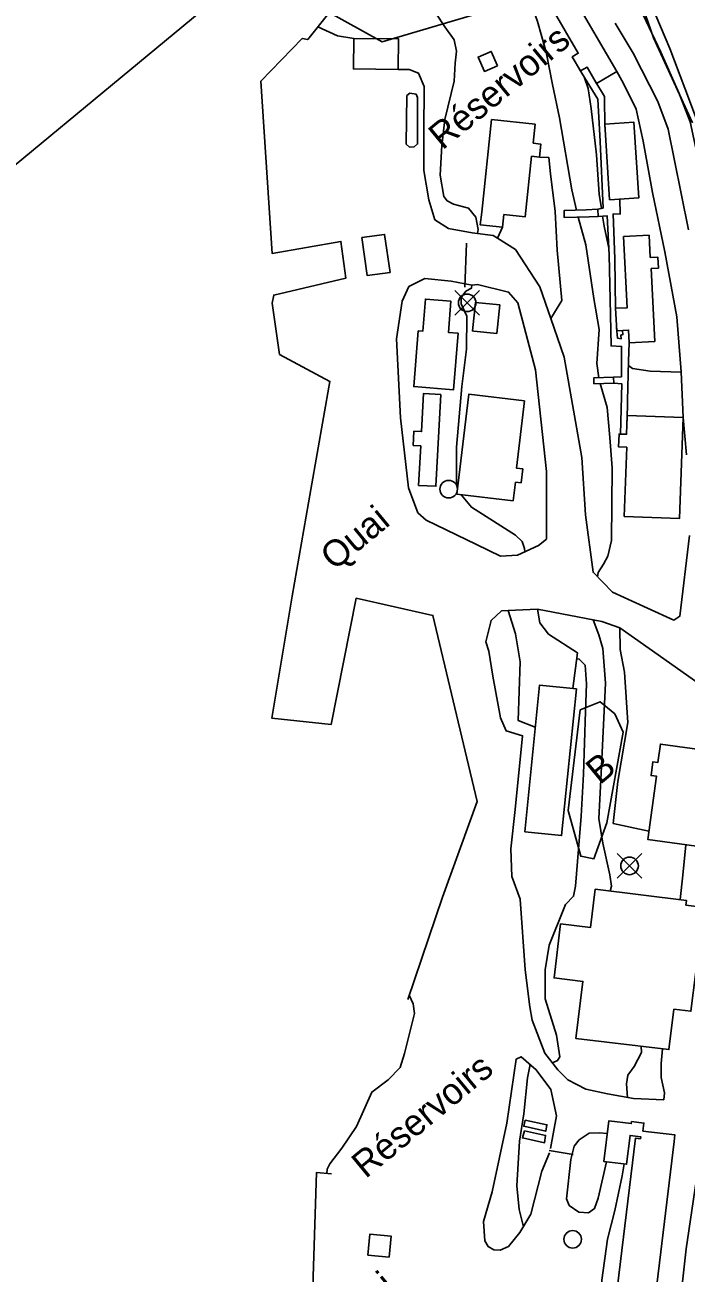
# Model space of a CAD drawing. Extents: x 347059 to 352153, y 6073752 to 6078601.
# Drawn here: x 349642.8 to 349755.8, y 6077664.1 to 6077877.3 of the extents above; entities that cross this region are included whole.
import ezdxf

# ---------------------------------------------------------------- set-up
doc = ezdxf.new("R2010")
doc.units = 0
for name, color, linetype in [('Level 1', 7, 'Continuous'), ('Level 10', 7, 'Continuous'), ('Level 19', 7, 'Continuous'), ('Level 2', 7, 'Continuous'), ('Level 21', 7, 'Continuous'), ('Level 22', 7, 'Continuous'), ('Level 31', 7, 'Continuous'), ('Level 33', 7, 'Continuous'), ('Level 36', 7, 'Continuous'), ('Level 37', 7, 'Continuous'), ('Level 4', 7, 'Continuous'), ('Level 44', 7, 'Continuous'), ('Level 60', 7, 'Continuous')]:
    doc.layers.add(name, color=color, linetype=linetype)

msp = doc.modelspace()

# ---------------------------------------------------------------- linework, layer by layer
at = {"layer": 'Level 1'}
msp.add_lwpolyline([(349758.23, 6077859.34), (349755.55, 6077866.46), (349752.99, 6077873.27), (349750.6, 6077878.9)], dxfattribs=at)
at = {"layer": 'Level 10'}
for points in [[(349694.45, 6077879.03), (349691.1, 6077874.78), (349690.17, 6077874.98), (349683.1, 6077867.67), (349685, 6077838.24), (349696.78, 6077840.31), (349697.63, 6077834.04), (349685.29, 6077831.12), (349685, 6077829.74), (349686.27, 6077820.99), (349694.9, 6077816.39), (349691.65, 6077797.93), (349688.41, 6077779.72), (349684.95, 6077758.88), (349695.08, 6077757.75), (349699.35, 6077779.33), (349712.5, 6077776.4), (349715.94, 6077761.82), (349720.05, 6077744.62), (349714.13, 6077728.26), (349708.19, 6077710.81)], [(349695.16, 6077681.02), (349692.62, 6077681.25), (349691.93, 6077659.89), (349691.29, 6077641.94), (349702.07, 6077641.04), (349701.85, 6077636.75), (349704.68, 6077636.47)]]:
    msp.add_lwpolyline(points, dxfattribs=at)
at = {"layer": 'Level 19'}
for points in [[(349698.96, 6077874.99), (349696.19, 6077875.4), (349692.81, 6077876.94)], [(349719.23, 6077841.79), (349715.17, 6077842.48), (349712.83, 6077844.01), (349711.81, 6077847.4), (349710.93, 6077852.43), (349710.92, 6077858.96), (349711.02, 6077866.79), (349710.06, 6077869.03), (349708.46, 6077869.66), (349706.55, 6077869.66)], [(349732.65, 6077827.13), (349734.52, 6077830.23), (349733.75, 6077838.83), (349733.38, 6077845.41), (349732.62, 6077851.83), (349732.33, 6077854.61), (349730.69, 6077854.69)], [(349724.39, 6077842.72), (349723.53, 6077840.87)], [(349730, 6077757.31), (349727.05, 6077758.48), (349727.43, 6077768.5), (349726.61, 6077773.28), (349725.37, 6077777.26)], [(349736.41, 6077763.92), (349737.19, 6077770.03), (349732.27, 6077773.19), (349730.79, 6077775.13), (349730.35, 6077777.49)], [(349744.46, 6077774.28), (349744.52, 6077770.61), (349745.25, 6077766.69), (349745.81, 6077758.09), (349744.11, 6077748.04), (349743.32, 6077740.88), (349749.43, 6077739.58)], [(349751.96, 6077693.67), (349746.78, 6077693.9), (349742.36, 6077694.66), (349738.65, 6077695.48), (349735.58, 6077697.06), (349733.83, 6077698.78), (349731.65, 6077701.65), (349729.46, 6077707.24), (349729.05, 6077709.54), (349728.28, 6077715.87), (349727.43, 6077727.91), (349725.96, 6077731.83), (349725.8, 6077736.55), (349726.55, 6077743.25), (349727.81, 6077755.85), (349724.99, 6077756.67), (349724.03, 6077758.9), (349722.76, 6077766.03), (349722.06, 6077770.3), (349721.54, 6077771.91)], [(349754.78, 6077727.86), (349755.24, 6077732.04), (349755.73, 6077737.24)], [(349732.57, 6077685.36), (349733.6, 6077690.93), (349732.64, 6077695.42), (349730.17, 6077698.81), (349727.56, 6077701.02), (349726.75, 6077700.62), (349725.12, 6077689.67), (349722.63, 6077677.92), (349721.16, 6077672.88), (349721.36, 6077669.55), (349721.93, 6077668.59), (349722.91, 6077668.05), (349724.02, 6077667.99), (349725.4, 6077668.62), (349727.38, 6077670.97), (349729.23, 6077674.11), (349731.12, 6077681.47), (349732.43, 6077684.63)], [(349751.96, 6077693.67), (349752.1, 6077694.85), (349751.51, 6077697.45), (349751.51, 6077699.87), (349751.76, 6077702.36)], [(349742.18, 6077683.07), (349740.72, 6077676.87), (349740.11, 6077675.07), (349739.1, 6077674.37), (349737.42, 6077674.48), (349735.79, 6077675.61), (349735.31, 6077676.73), (349736.07, 6077683.44), (349736.64, 6077685.74), (349737.52, 6077686.85), (349739.22, 6077687.98), (349741, 6077688.03), (349742.28, 6077687.91)], [(349742.8, 6077651.42), (349741.6, 6077651.86), (349740.78, 6077653.29), (349740.7, 6077655.66), (349741.38, 6077662.83), (349742.33, 6077669.85), (349743.59, 6077674.78), (349744.82, 6077680.67), (349745.16, 6077682.7)]]:
    msp.add_lwpolyline(points, dxfattribs=at)
at = {"layer": 'Level 2'}
for points in [[(349737.03, 6077845.65), (349736.24, 6077849.1), (349734.13, 6077861.42), (349732.92, 6077867.11), (349731.85, 6077872.65), (349730.37, 6077877.85), (349728.82, 6077882.33), (349726.34, 6077887.91), (349726.43, 6077888.79), (349727.54, 6077889.57), (349727.92, 6077890.42), (349727.57, 6077892.15)], [(349747.91, 6077880.11), (349751.44, 6077872.61), (349754.58, 6077865.59), (349756.45, 6077860.74), (349758.12, 6077853.03), (349758.94, 6077847.17), (349760.75, 6077841.58), (349761.73, 6077838.12), (349763.38, 6077833.21), (349764.11, 6077827.13), (349763.8, 6077821.8), (349763.89, 6077818.27), (349764.13, 6077814.73), (349765.49, 6077811.31), (349766.18, 6077806.41), (349766.42, 6077802.87), (349766.36, 6077797.74), (349766.06, 6077793.21), (349765.35, 6077787.55), (349765.32, 6077784.33), (349765.71, 6077783.05), (349766, 6077782.76)], [(349720.14, 6077841.67), (349720.21, 6077842.36), (349719.84, 6077844.46), (349718.59, 6077845.97), (349715.99, 6077846.64), (349714.94, 6077847.25), (349714.35, 6077847.96), (349713.75, 6077851.62), (349714.03, 6077856.68), (349714.54, 6077861.13), (349716.15, 6077867.69), (349716.31, 6077870.77), (349716.51, 6077872.81), (349716.11, 6077874.76), (349714.56, 6077876.96), (349713.02, 6077879.3)], [(349741.3, 6077845.93), (349740.92, 6077848.35), (349740.47, 6077855.07), (349739.56, 6077863.01), (349739.02, 6077866.44), (349738.43, 6077868.27)], [(349740.86, 6077817.01), (349740.54, 6077819.45), (349740.89, 6077825.23), (349740.01, 6077830.53), (349738.63, 6077839.69), (349737.34, 6077844.45)], [(349742.56, 6077839.15), (349741.78, 6077842.92), (349741.51, 6077844.62)], [(349716.75, 6077798.28), (349716.51, 6077798.8), (349716.54, 6077805.13), (349717.42, 6077815.51), (349718.21, 6077821.92), (349718.32, 6077827.51), (349717.34, 6077829.66), (349717.3, 6077830.69), (349718.15, 6077831.79), (349719.08, 6077832.3), (349719.14, 6077832.86)], [(349754.94, 6077817.96), (349749.65, 6077818.13), (349746.61, 6077818.61), (349745.91, 6077819.12)], [(349740.63, 6077783), (349740.74, 6077783.72), (349741.65, 6077785.14), (349742.38, 6077786.55), (349743.02, 6077789.21), (349743.14, 6077801.64), (349742.76, 6077806.82), (349742.31, 6077811.93), (349741.08, 6077816.02)], [(349728.19, 6077787.25), (349728.16, 6077787.84), (349727.75, 6077789.04), (349726.59, 6077790.1), (349719.08, 6077794.89), (349717.36, 6077796.95), (349717.32, 6077797.03)], [(349742.8, 6077729.32), (349743.01, 6077730.14), (349742.76, 6077732.08), (349741.52, 6077737.49), (349740.83, 6077741.74), (349741.19, 6077748.33), (349741.47, 6077754.19), (349742, 6077764.81), (349741.56, 6077770.73), (349740.83, 6077773.08), (349739.91, 6077775.65)], [(349732.92, 6077699.98), (349733.81, 6077700.36), (349734.2, 6077701.02), (349733.6, 6077704.69), (349731.7, 6077710.9), (349731.67, 6077715.84), (349732.38, 6077720.05), (349735.15, 6077727.02), (349736.54, 6077728.44), (349736.86, 6077730.18), (349737.2, 6077734.35), (349737.82, 6077742.1), (349738.24, 6077749.29), (349738.56, 6077760.01), (349738.73, 6077764.71), (349738.53, 6077767.9), (349737.52, 6077768.95), (349737.06, 6077769.01)], [(349745.73, 6077694.08), (349745.58, 6077696.37), (349745.8, 6077697.89), (349746.9, 6077699.34), (349748.17, 6077701.73), (349748.08, 6077702.81)], [(349727.96, 6077671.96), (349727.25, 6077674.91), (349726.84, 6077678.99), (349727.3, 6077686.61), (349728.06, 6077691.26), (349728.66, 6077697.39), (349729.1, 6077699.72)]]:
    msp.add_lwpolyline(points, dxfattribs=at)
at = {"layer": 'Level 21'}
for points in [[(349743.66, 6077877.58), (349746.75, 6077872.46), (349750.96, 6077864.19), (349752.72, 6077859.47), (349753.81, 6077854.11), (349756.19, 6077842.27)], [(349740.69, 6077845.79), (349741.57, 6077846), (349741.08, 6077857.39), (349740.69, 6077864.62), (349737.51, 6077869.76)], [(349743.96, 6077869.35), (349745.06, 6077867.29), (349747.23, 6077862.91), (349748.43, 6077857.42), (349750.05, 6077848.64), (349752.12, 6077838.51), (349754.19, 6077827.39), (349754.93, 6077818.04), (349755.28, 6077810.24), (349755.83, 6077803.84)], [(349740.17, 6077867.81), (349741.83, 6077865.06), (349741.89, 6077859.84)], [(349743.73, 6077828.8), (349743.61, 6077837.32), (349743.3, 6077844.99), (349744.48, 6077844.93), (349744.44, 6077847.51)], [(349740.73, 6077844.57), (349742.3, 6077844.66), (349742.62, 6077837.98), (349742.81, 6077830.35), (349742.95, 6077822.45), (349744.75, 6077822.37), (349744.71, 6077817.19), (349743.36, 6077817.1)], [(349756.36, 6077790.06), (349754.7, 6077776.27), (349753.66, 6077775.62), (349749.16, 6077777.66), (349743.19, 6077780.37), (349739.87, 6077783.79), (349738.59, 6077793.62), (349737.96, 6077803.39), (349734.93, 6077820.55), (349732.65, 6077827.13), (349730.78, 6077832.53), (349726.64, 6077838.91), (349723.53, 6077840.87), (349722.82, 6077841.31), (349719.23, 6077841.79)], [(349720.12, 6077832.94), (349725.44, 6077831.65), (349727.01, 6077829.78), (349730.05, 6077818.38), (349731.91, 6077801), (349731.89, 6077789.46), (349730.56, 6077788.34), (349726.96, 6077786.68), (349724.06, 6077786.52), (349719.95, 6077788.54), (349711.32, 6077792.68), (349709.94, 6077793.95), (349708.34, 6077798.22), (349706.98, 6077810.15), (349706.26, 6077823.67), (349707.23, 6077830.1), (349708.36, 6077832.57), (349711.12, 6077833.97), (349715.61, 6077833.5), (349719.18, 6077832.85), (349720.12, 6077832.94)], [(349743.9, 6077825.58), (349744.06, 6077823.75), (349744.67, 6077823.65), (349744.64, 6077824.31), (349744.97, 6077824.37), (349744.88, 6077825.09)], [(349745.68, 6077809.67), (349745.78, 6077813.12), (349745.93, 6077819.82), (349746.05, 6077823)], [(349743.4, 6077816.1), (349744.78, 6077815.98), (349744.54, 6077807.39)], [(349755.05, 6077661.53), (349755.8, 6077668.21), (349757.51, 6077679.77), (349759.69, 6077691.58), (349759.98, 6077693.54), (349761.34, 6077702.85), (349762.4, 6077714.09), (349762.74, 6077729.18), (349763.93, 6077738.11), (349765.13, 6077749.54), (349765.05, 6077757.1), (349763.93, 6077759.71), (349762.83, 6077761.28), (349759.17, 6077763.94), (349751.97, 6077769.01), (349744.46, 6077774.28), (349741.35, 6077775.37), (349730.35, 6077777.49), (349725.37, 6077777.26), (349724.23, 6077777.2), (349722.43, 6077775.55), (349721.54, 6077771.91)]]:
    msp.add_lwpolyline(points, dxfattribs=at)
at = {"layer": 'Level 22'}
for points in [[(349740.69, 6077845.79), (349738.71, 6077845.71), (349734.91, 6077845.58), (349734.96, 6077844.36), (349739.2, 6077844.51), (349740.73, 6077844.57), (349740.69, 6077845.79)], [(349743.36, 6077817.1), (349739.98, 6077816.98), (349740.01, 6077815.99), (349743.4, 6077816.1), (349743.36, 6077817.1)]]:
    msp.add_lwpolyline(points, dxfattribs=at)
at = {"layer": 'Level 31'}
for points in [[(349736.47, 6077882.15), (349743.96, 6077869.35), (349740.47, 6077867.3), (349738.84, 6077870.09), (349737.71, 6077869.42), (349736.3, 6077871.82), (349737.35, 6077872.44), (349732.9, 6077880.06), (349736.47, 6077882.15)], [(349698.96, 6077874.99), (349706.62, 6077874.89), (349706.55, 6077869.66), (349698.9, 6077869.76), (349698.96, 6077874.99)], [(349723.52, 6077870.28), (349721.3, 6077869.33), (349720.23, 6077871.8), (349722.46, 6077872.76), (349723.52, 6077870.28)], [(349729.61, 6077857.08), (349729.96, 6077860.31), (349722.53, 6077861.11), (349720.83, 6077845.31), (349720.59, 6077843.13), (349724.39, 6077842.72), (349724.62, 6077844.89), (349728.24, 6077844.49), (349729.35, 6077854.84), (349730.69, 6077854.69), (349730.93, 6077856.94), (349729.61, 6077857.08)], [(349742.7, 6077847.4), (349741.86, 6077860.35), (349746.85, 6077860.67), (349747.69, 6077847.72), (349742.7, 6077847.4)], [(349700.33, 6077840.94), (349704.24, 6077841.5), (349705.17, 6077835.01), (349701.26, 6077834.45), (349700.33, 6077840.94)], [(349749.78, 6077835.66), (349750.41, 6077823.22), (349746.05, 6077823), (349745.94, 6077825.14), (349743.92, 6077825.04), (349743.73, 6077828.88), (349745.72, 6077828.98), (349745.1, 6077841.12), (349749.45, 6077841.34), (349749.64, 6077837.57), (349750.94, 6077837.63), (349751.04, 6077835.73), (349749.78, 6077835.66)], [(349716.8, 6077824.61), (349716, 6077814.92), (349709.21, 6077815.49), (349710, 6077825.01), (349710.75, 6077824.94), (349711.21, 6077830.44), (349715.58, 6077830.07), (349715.14, 6077824.75), (349716.8, 6077824.61)], [(349723.93, 6077829.46), (349723.42, 6077824.57), (349719.5, 6077824.97), (349719.26, 6077825), (349719.76, 6077829.89), (349723.93, 6077829.46)], [(349713.84, 6077814.17), (349713, 6077798.48), (349710.06, 6077798.63), (349710.41, 6077805.37), (349709.13, 6077805.44), (349709.26, 6077807.87), (349710.57, 6077807.8), (349710.91, 6077814.32), (349713.84, 6077814.17)], [(349726.24, 6077795.98), (349716.61, 6077797.12), (349718.62, 6077814.19), (349728.14, 6077813.06), (349726.79, 6077801.56), (349727.84, 6077801.44), (349727.56, 6077799.06), (349726.62, 6077799.17), (349726.24, 6077795.98)], [(349755.28, 6077810.24), (349754.67, 6077792.99), (349745.21, 6077793.33), (349745.62, 6077805.15), (349744.23, 6077805.2), (349744.31, 6077807.4), (349745.59, 6077807.36), (349745.71, 6077810.57), (349755.28, 6077810.24)], [(349728.18, 6077739.44), (349730.73, 6077764.5), (349737.04, 6077763.86), (349734.49, 6077738.8), (349728.18, 6077739.44)], [(349760.95, 6077753.11), (349759.42, 6077742.1), (349760.51, 6077741.95), (349760.24, 6077740.06), (349759.25, 6077740.2), (349758.78, 6077736.82), (349749.23, 6077738.15), (349750.73, 6077748.92), (349749.78, 6077749.05), (349750.11, 6077751.4), (349750.94, 6077751.28), (349751.38, 6077754.44), (349760.95, 6077753.11)], [(349740.23, 6077729.63), (349755.84, 6077727.73), (349755.74, 6077726.92), (349758.97, 6077726.52), (349757.92, 6077717.92), (349759.57, 6077717.72), (349759.27, 6077715.32), (349757.43, 6077715.55), (349756.61, 6077708.79), (349753.69, 6077709.14), (349752.84, 6077702.23), (349736.95, 6077704.16), (349738.13, 6077713.88), (349733.21, 6077714.48), (349734.33, 6077723.7), (349739.43, 6077723.07), (349740.23, 6077729.63)], [(349742.76, 6077651.08), (349747.13, 6077687.11), (349747.98, 6077687.01), (349748.03, 6077687.35), (349746.19, 6077687.57), (349745.59, 6077682.65), (349741.7, 6077683.13), (349742.54, 6077690.06), (349746.4, 6077689.59), (349746.45, 6077689.93), (349748.55, 6077689.68), (349748.38, 6077688.31), (349753.87, 6077687.65), (349753.74, 6077686.56), (349749.33, 6077650.29), (349742.76, 6077651.08)], [(349705.03, 6077666.79), (349701.39, 6077667.15), (349701.74, 6077670.72), (349705.38, 6077670.36), (349705.03, 6077666.79)]]:
    msp.add_lwpolyline(points, dxfattribs=at)
at = {"layer": 'Level 33'}
for points in [[(349707.93, 6077856.94), (349708.03, 6077865.22), (349708.53, 6077865.6), (349709.63, 6077865.46), (349709.87, 6077864.91), (349709.88, 6077856.95), (349709.3, 6077856.47), (349708.52, 6077856.41), (349707.93, 6077856.94)], [(349728.27, 6077690.21), (349731.99, 6077689.39), (349731.77, 6077688.29), (349728.03, 6077689.15), (349728.27, 6077690.21)], [(349728.15, 6077688.36), (349731.75, 6077687.59), (349731.59, 6077686.33), (349727.79, 6077687.15), (349728.15, 6077688.36)]]:
    msp.add_lwpolyline(points, dxfattribs=at)
at = {"layer": 'Level 36'}
for p, q in [((349720.46, 6077827.69), (349716.23, 6077831.92)), ((349716.23, 6077827.69), (349720.46, 6077831.92)), ((349748.22, 6077731.5), (349743.99, 6077735.73)), ((349743.99, 6077731.5), (349748.22, 6077735.73))]:
    msp.add_line(p, q, dxfattribs=at)
for centre in [(349718.35, 6077829.81), (349715.2, 6077797.97), (349746.11, 6077733.62), (349736.38, 6077669.83)]:
    msp.add_circle(centre, 1.5, dxfattribs=at)
at = {"layer": 'Level 37'}
for points in [[(349717.94, 6077832.47), (349718.22, 6077839.99)], [(349717.94, 6077832.47), (349718.22, 6077839.99)], [(349736.48, 6077684.3), (349732.38, 6077685.03)], [(349736.48, 6077684.3), (349732.38, 6077685.03)]]:
    msp.add_lwpolyline(points, dxfattribs=at)
at = {"layer": 'Level 4'}
msp.add_lwpolyline([(349694.38, 6077681.09), (349694.44, 6077681.79), (349694.9, 6077682.7), (349696.91, 6077685.39), (349699.45, 6077689.12), (349702.07, 6077694.98), (349704.82, 6077697.06), (349706.91, 6077699.2), (349707.66, 6077701.58), (349709.33, 6077708.4), (349709.11, 6077710.03), (349708.44, 6077711.55)], dxfattribs=at)
at = {"layer": 'Level 44'}
for points in [[(349756.88, 6077860.53), (349750.22, 6077875.1), (349747.15, 6077883.96)], [(349722.73, 6077880), (349703.83, 6077874.42), (349694.25, 6077879.71)], [(349745, 6077756.47), (349742.21, 6077740.97), (349740.03, 6077734.83), (349737.77, 6077735.28), (349735.61, 6077743.08), (349737.68, 6077760.27), (349741.06, 6077761.66), (349743.59, 6077759.62), (349745, 6077756.47)]]:
    msp.add_lwpolyline(points, dxfattribs=at)
at = {"layer": 'Level 60'}
msp.add_lwpolyline([(347109.95, 6075761.81), (348728.53, 6073803.05), (351407.22, 6076016.53), (349788.63, 6077975.29)], close=True, dxfattribs=at)

# ---------------------------------------------------------------- texts
at = {"layer": 'Level 10'}
for p in [(349695.64, 6077783.94), (349696.55, 6077653.13)]:
    msp.add_text('Quai', height=4.5, rotation=39.568, dxfattribs=at).set_placement(p)
at = {"layer": 'Level 33'}
for p in [(349714.13, 6077855.8), (349700.99, 6077680.1)]:
    msp.add_text('Réservoirs', height=4.5, rotation=39.568, dxfattribs=at).set_placement(p)
at = {"layer": 'Level 44'}
msp.add_text('B', height=4.5, rotation=39.568, dxfattribs=at).set_placement((349741.02, 6077747.36))

doc.saveas('drawing.dxf')
